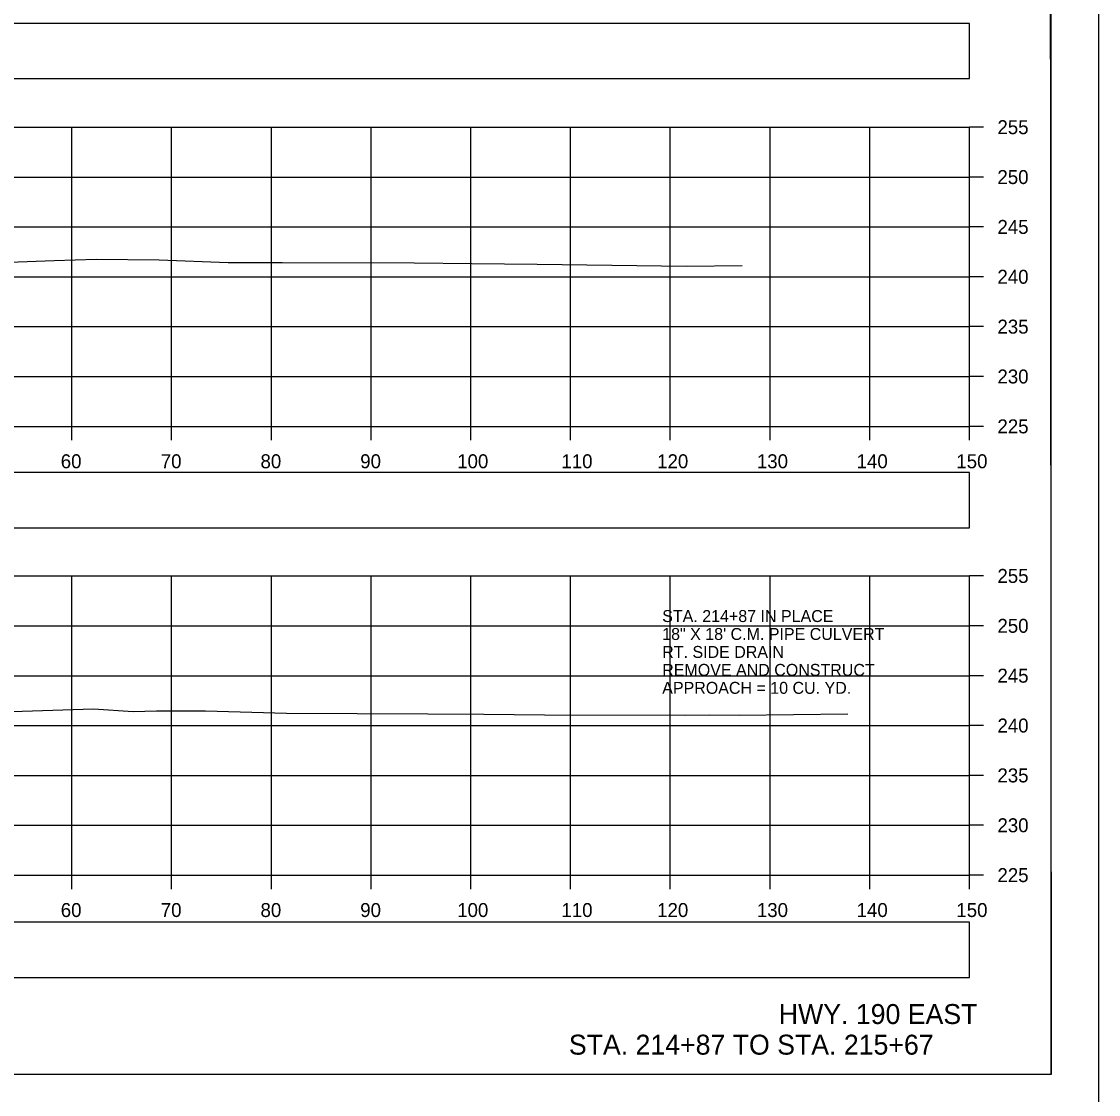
# Model space of a CAD drawing. Extents: x 1369627 to 1374022, y 380035 to 398173.
# Drawn here: x 1372153.5 to 1372261.5, y 383454.2 to 383561.8 of the extents above; entities that cross this region are included whole.
import ezdxf

# ---------------------------------------------------------------- set-up
doc = ezdxf.new("R2010")
doc.units = 0
for name, color, linetype in [('Default', 7, 'Continuous'), ('R_Axis', 7, 'Continuous'), ('R_Axis Annot', 7, 'Continuous'), ('R_Border', 7, 'Continuous'), ('R_Draft', 7, 'Continuous'), ('R_Exist Surface', 7, 'Continuous'), ('R_Grid', 7, 'Continuous'), ('R_No Plot', 7, 'Continuous'), ('R_Water', 7, 'Continuous')]:
    doc.layers.add(name, color=color, linetype=linetype)

msp = doc.modelspace()

# ---------------------------------------------------------------- linework, layer by layer
at = {"layer": 'Default'}
for points in [[(1371948.53, 383556.06), (1372248.53, 383556.06), (1372248.53, 383561.58), (1371948.53, 383561.58)], [(1371948.53, 383511.01), (1372248.53, 383511.01), (1372248.53, 383516.53), (1371948.53, 383516.53)], [(1371948.53, 383465.92), (1372248.53, 383465.92), (1372248.53, 383471.44), (1371948.53, 383471.44)]]:
    msp.add_lwpolyline(points, close=True, dxfattribs=at)
at = {"layer": 'R_Axis'}
for p, q in [((1372248.53, 383521.17), (1372248.53, 383551.17)), ((1372249.93, 383551.17), (1372248.53, 383551.17)), ((1372249.93, 383546.17), (1372248.53, 383546.17)), ((1372249.93, 383541.17), (1372248.53, 383541.17)), ((1372249.93, 383536.17), (1372248.53, 383536.17)), ((1372249.93, 383531.17), (1372248.53, 383531.17)), ((1372249.93, 383526.17), (1372248.53, 383526.17)), ((1371948.53, 383521.17), (1372248.53, 383521.17)), ((1372158.53, 383519.77), (1372158.53, 383521.17)), ((1372168.53, 383519.77), (1372168.53, 383521.17)), ((1372178.53, 383519.77), (1372178.53, 383521.17)), ((1372188.53, 383519.77), (1372188.53, 383521.17)), ((1372198.53, 383519.77), (1372198.53, 383521.17)), ((1372208.53, 383519.77), (1372208.53, 383521.17)), ((1372218.53, 383519.77), (1372218.53, 383521.17)), ((1372228.53, 383519.77), (1372228.53, 383521.17)), ((1372238.53, 383519.77), (1372238.53, 383521.17)), ((1372248.53, 383519.77), (1372248.53, 383521.17)), ((1372249.93, 383521.17), (1372248.53, 383521.17)), ((1372248.53, 383476.17), (1372248.53, 383506.17)), ((1372249.93, 383506.17), (1372248.53, 383506.17)), ((1372249.93, 383501.17), (1372248.53, 383501.17)), ((1372249.93, 383496.17), (1372248.53, 383496.17)), ((1372249.93, 383491.17), (1372248.53, 383491.17)), ((1372249.93, 383486.17), (1372248.53, 383486.17)), ((1372249.93, 383481.17), (1372248.53, 383481.17)), ((1371948.53, 383476.17), (1372248.53, 383476.17)), ((1372158.53, 383474.77), (1372158.53, 383476.17)), ((1372168.53, 383474.77), (1372168.53, 383476.17)), ((1372178.53, 383474.77), (1372178.53, 383476.17)), ((1372188.53, 383474.77), (1372188.53, 383476.17)), ((1372198.53, 383474.77), (1372198.53, 383476.17)), ((1372208.53, 383474.77), (1372208.53, 383476.17)), ((1372218.53, 383474.77), (1372218.53, 383476.17)), ((1372228.53, 383474.77), (1372228.53, 383476.17)), ((1372238.53, 383474.77), (1372238.53, 383476.17)), ((1372248.53, 383474.77), (1372248.53, 383476.17)), ((1372249.93, 383476.17), (1372248.53, 383476.17))]:
    msp.add_line(p, q, dxfattribs=at)
at = {"layer": 'R_Border'}
for q in [(1372256.71, 383661.63), (1371940.53, 383456.17)]:
    msp.add_line((1372256.71, 383456.17), q, dxfattribs=at)
at = {"layer": 'R_Exist Surface'}
for points in [[(1372146.75, 383537.45), (1372156.75, 383537.8), (1372160.95, 383537.95), (1372167.27, 383537.87), (1372174.2, 383537.61), (1372179.6, 383537.61), (1372192.86, 383537.56), (1372198.64, 383537.5), (1372205.18, 383537.43), (1372220.14, 383537.23), (1372225.73, 383537.3)], [(1372151.51, 383492.56), (1372160.68, 383492.86), (1372164.66, 383492.58), (1372167.02, 383492.63), (1372171.91, 383492.65), (1372180.04, 383492.4), (1372194.21, 383492.33), (1372199.83, 383492.31), (1372205.91, 383492.25), (1372220.1, 383492.21), (1372222.42, 383492.23), (1372225.42, 383492.21), (1372236.32, 383492.34)]]:
    msp.add_lwpolyline(points, dxfattribs=at)
at = {"layer": 'R_Grid'}
for p, q in [((1371948.53, 383551.17), (1372248.53, 383551.17)), ((1372158.53, 383521.17), (1372158.53, 383551.17)), ((1372168.53, 383521.17), (1372168.53, 383551.17)), ((1372178.53, 383521.17), (1372178.53, 383551.17)), ((1372188.53, 383521.17), (1372188.53, 383551.17)), ((1372198.53, 383521.17), (1372198.53, 383551.17)), ((1372208.53, 383521.17), (1372208.53, 383551.17)), ((1372218.53, 383521.17), (1372218.53, 383551.17)), ((1372228.53, 383521.17), (1372228.53, 383551.17)), ((1372238.53, 383521.17), (1372238.53, 383551.17)), ((1372248.53, 383521.17), (1372248.53, 383551.17)), ((1371948.53, 383546.17), (1372248.53, 383546.17)), ((1371948.53, 383541.17), (1372248.53, 383541.17)), ((1371948.53, 383536.17), (1372248.53, 383536.17)), ((1371948.53, 383531.17), (1372248.53, 383531.17)), ((1371948.53, 383526.17), (1372248.53, 383526.17)), ((1371948.53, 383521.17), (1372248.53, 383521.17)), ((1371948.53, 383506.17), (1372248.53, 383506.17)), ((1372158.53, 383476.17), (1372158.53, 383506.17)), ((1372168.53, 383476.17), (1372168.53, 383506.17)), ((1372178.53, 383476.17), (1372178.53, 383506.17)), ((1372188.53, 383476.17), (1372188.53, 383506.17)), ((1372198.53, 383476.17), (1372198.53, 383506.17)), ((1372208.53, 383476.17), (1372208.53, 383506.17)), ((1372218.53, 383476.17), (1372218.53, 383506.17)), ((1372228.53, 383476.17), (1372228.53, 383506.17)), ((1372238.53, 383476.17), (1372238.53, 383506.17)), ((1372248.53, 383476.17), (1372248.53, 383506.17)), ((1371948.53, 383501.17), (1372248.53, 383501.17)), ((1371948.53, 383496.17), (1372248.53, 383496.17)), ((1371948.53, 383491.17), (1372248.53, 383491.17)), ((1371948.53, 383486.17), (1372248.53, 383486.17)), ((1371948.53, 383481.17), (1372248.53, 383481.17)), ((1371948.53, 383476.17), (1372248.53, 383476.17))]:
    msp.add_line(p, q, dxfattribs=at)
at = {"layer": 'R_No Plot'}
for points in [[(1371928.12, 383665.52), (1372261.46, 383665.52), (1372261.46, 383452.18), (1371928.12, 383452.18)], [(1372174.45, 383661.63), (1372194.07, 383661.63), (1372194.07, 383651.75), (1372210.18, 383651.75), (1372233.38, 383651.75), (1372233.38, 383619.08), (1372256.59, 383619.08), (1372256.71, 383456.17), (1371940.53, 383456.17), (1371940.53, 383661.63)]]:
    msp.add_lwpolyline(points, close=True, dxfattribs=at)

# ---------------------------------------------------------------- texts
at = {"layer": 'R_Axis Annot'}
for s, p in [('255', (1372251.33, 383550.47)), ('250', (1372251.33, 383545.47)), ('245', (1372251.33, 383540.47)), ('240', (1372251.33, 383535.47)), ('235', (1372251.33, 383530.47)), ('230', (1372251.33, 383525.47)), ('225', (1372251.33, 383520.47)), ('60', (1372157.41, 383516.97)), ('70', (1372167.44, 383516.97)), ('80', (1372177.44, 383516.97)), ('90', (1372187.44, 383516.97)), ('100', (1372197.16, 383516.97)), ('110', (1372207.61, 383516.97)), ('120', (1372217.21, 383516.97)), ('130', (1372227.21, 383516.97)), ('140', (1372237.21, 383516.97)), ('150', (1372247.21, 383516.97)), ('255', (1372251.33, 383505.47)), ('250', (1372251.33, 383500.47)), ('245', (1372251.33, 383495.47)), ('240', (1372251.33, 383490.47)), ('235', (1372251.33, 383485.47)), ('230', (1372251.33, 383480.47)), ('225', (1372251.33, 383475.47)), ('60', (1372157.41, 383471.97)), ('70', (1372167.44, 383471.97)), ('80', (1372177.44, 383471.97)), ('90', (1372187.44, 383471.97)), ('100', (1372197.16, 383471.97)), ('110', (1372207.61, 383471.97)), ('120', (1372217.21, 383471.97)), ('130', (1372227.21, 383471.97)), ('140', (1372237.21, 383471.97)), ('150', (1372247.21, 383471.97))]:
    msp.add_text(s, height=1.4, dxfattribs=at).set_placement(p)
at = {"layer": 'R_Draft'}
for s, p in [('HWY. 190 EAST', (1372229.41, 383461.24)), ('STA. 214+87 TO STA. 215+67', (1372208.36, 383458.17))]:
    msp.add_text(s, height=2, dxfattribs=at).set_placement(p)
at = {"layer": 'R_Water'}
for s, p in [('STA. 214+87 IN PLACE', (1372217.72, 383501.55)), ('18" X 18\' C.M. PIPE CULVERT', (1372217.72, 383499.75)), ('RT. SIDE DRAIN', (1372217.72, 383497.95)), ('REMOVE AND CONSTRUCT', (1372217.72, 383496.15)), ('APPROACH = 10 CU. YD.', (1372217.72, 383494.35))]:
    msp.add_text(s, height=1.2, dxfattribs=at).set_placement(p)

doc.saveas('drawing.dxf')
